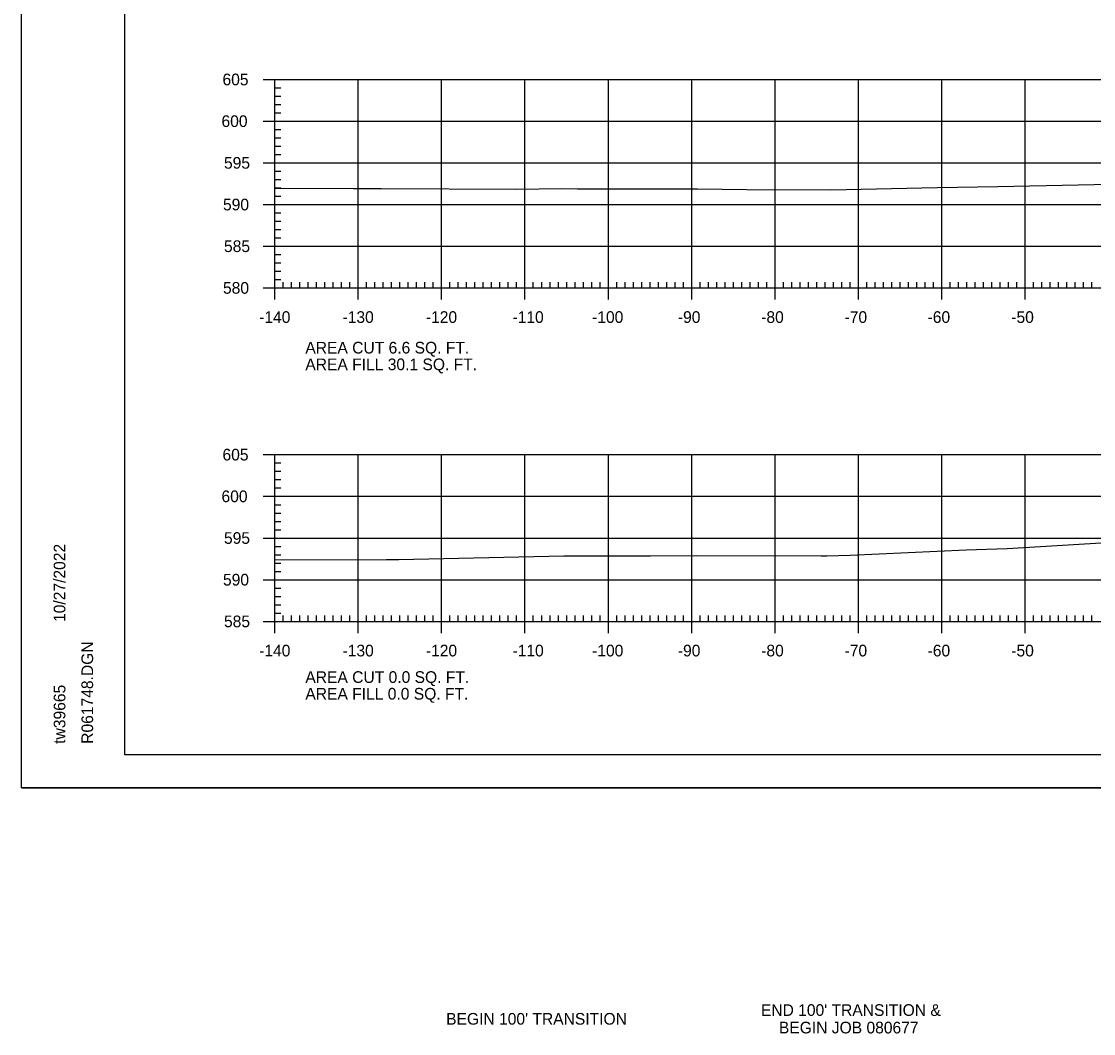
# Model space of a CAD drawing. Extents: x 961436 to 1372525, y 380079 to 2027791.
# Drawn here: x 1371024.5 to 1371153.1, y 380079.6 to 380201 of the extents above; entities that cross this region are included whole.
import ezdxf

# ---------------------------------------------------------------- set-up
doc = ezdxf.new("R2010")
doc.units = 0
for name, color, linetype in [('R_Axis', 7, 'Continuous'), ('R_Axis Annot', 7, 'Continuous'), ('R_Border', 7, 'Continuous'), ('R_Exist Surface', 7, 'Continuous'), ('R_Grid', 7, 'Continuous'), ('R_No Plot', 7, 'Continuous')]:
    doc.layers.add(name, color=color, linetype=linetype)

msp = doc.modelspace()

# ---------------------------------------------------------------- linework, layer by layer
at = {"layer": 'R_Axis'}
for p, q in [((1371053.48, 380194.06), (1371056.28, 380194.06)), ((1371054.88, 380169.06), (1371054.88, 380194.06)), ((1371054.88, 380193.06), (1371055.58, 380193.06)), ((1371054.88, 380192.06), (1371055.58, 380192.06)), ((1371054.88, 380191.06), (1371055.58, 380191.06)), ((1371054.88, 380190.06), (1371055.58, 380190.06)), ((1371053.48, 380189.06), (1371056.28, 380189.06)), ((1371054.88, 380188.06), (1371055.58, 380188.06)), ((1371054.88, 380187.06), (1371055.58, 380187.06)), ((1371054.88, 380186.06), (1371055.58, 380186.06)), ((1371053.48, 380184.06), (1371056.28, 380184.06)), ((1371054.88, 380185.06), (1371055.58, 380185.06)), ((1371054.88, 380183.06), (1371055.58, 380183.06)), ((1371054.88, 380182.06), (1371055.58, 380182.06)), ((1371054.88, 380181.06), (1371055.58, 380181.06)), ((1371053.48, 380179.06), (1371056.28, 380179.06)), ((1371054.88, 380180.06), (1371055.58, 380180.06)), ((1371054.88, 380178.06), (1371055.58, 380178.06)), ((1371054.88, 380177.06), (1371055.58, 380177.06)), ((1371054.88, 380176.06), (1371055.58, 380176.06)), ((1371054.88, 380175.06), (1371055.58, 380175.06)), ((1371053.48, 380174.06), (1371056.28, 380174.06)), ((1371054.88, 380173.06), (1371055.58, 380173.06)), ((1371054.88, 380172.06), (1371055.58, 380172.06)), ((1371054.88, 380171.06), (1371055.58, 380171.06)), ((1371054.88, 380167.66), (1371054.88, 380170.46)), ((1371054.88, 380170.06), (1371055.58, 380170.06)), ((1371064.88, 380167.66), (1371064.88, 380170.46)), ((1371074.88, 380167.66), (1371074.88, 380170.46)), ((1371084.88, 380167.66), (1371084.88, 380170.46)), ((1371094.88, 380167.66), (1371094.88, 380170.46)), ((1371104.88, 380167.66), (1371104.88, 380170.46)), ((1371114.88, 380167.66), (1371114.88, 380170.46)), ((1371124.88, 380167.66), (1371124.88, 380170.46)), ((1371134.88, 380167.66), (1371134.88, 380170.46)), ((1371144.88, 380167.66), (1371144.88, 380170.46)), ((1371053.48, 380169.06), (1371056.28, 380169.06)), ((1371054.88, 380169.06), (1371334.88, 380169.06)), ((1371055.88, 380169.06), (1371055.88, 380169.76)), ((1371056.88, 380169.06), (1371056.88, 380169.76)), ((1371057.88, 380169.06), (1371057.88, 380169.76)), ((1371058.88, 380169.06), (1371058.88, 380169.76)), ((1371059.88, 380169.06), (1371059.88, 380169.76)), ((1371060.88, 380169.06), (1371060.88, 380169.76)), ((1371061.88, 380169.06), (1371061.88, 380169.76)), ((1371062.88, 380169.06), (1371062.88, 380169.76)), ((1371063.88, 380169.06), (1371063.88, 380169.76)), ((1371065.88, 380169.06), (1371065.88, 380169.76)), ((1371066.88, 380169.06), (1371066.88, 380169.76)), ((1371067.88, 380169.06), (1371067.88, 380169.76)), ((1371068.88, 380169.06), (1371068.88, 380169.76)), ((1371069.88, 380169.06), (1371069.88, 380169.76)), ((1371070.88, 380169.06), (1371070.88, 380169.76)), ((1371071.88, 380169.06), (1371071.88, 380169.76)), ((1371072.88, 380169.06), (1371072.88, 380169.76)), ((1371073.88, 380169.06), (1371073.88, 380169.76)), ((1371075.88, 380169.06), (1371075.88, 380169.76)), ((1371076.88, 380169.06), (1371076.88, 380169.76)), ((1371077.88, 380169.06), (1371077.88, 380169.76)), ((1371078.88, 380169.06), (1371078.88, 380169.76)), ((1371079.88, 380169.06), (1371079.88, 380169.76)), ((1371080.88, 380169.06), (1371080.88, 380169.76)), ((1371081.88, 380169.06), (1371081.88, 380169.76)), ((1371082.88, 380169.06), (1371082.88, 380169.76)), ((1371083.88, 380169.06), (1371083.88, 380169.76)), ((1371085.88, 380169.06), (1371085.88, 380169.76)), ((1371086.88, 380169.06), (1371086.88, 380169.76)), ((1371087.88, 380169.06), (1371087.88, 380169.76)), ((1371088.88, 380169.06), (1371088.88, 380169.76)), ((1371089.88, 380169.06), (1371089.88, 380169.76)), ((1371090.88, 380169.06), (1371090.88, 380169.76)), ((1371091.88, 380169.06), (1371091.88, 380169.76)), ((1371092.88, 380169.06), (1371092.88, 380169.76)), ((1371093.88, 380169.06), (1371093.88, 380169.76)), ((1371095.88, 380169.06), (1371095.88, 380169.76)), ((1371096.88, 380169.06), (1371096.88, 380169.76)), ((1371097.88, 380169.06), (1371097.88, 380169.76)), ((1371098.88, 380169.06), (1371098.88, 380169.76)), ((1371099.88, 380169.06), (1371099.88, 380169.76)), ((1371100.88, 380169.06), (1371100.88, 380169.76)), ((1371101.88, 380169.06), (1371101.88, 380169.76)), ((1371102.88, 380169.06), (1371102.88, 380169.76)), ((1371103.88, 380169.06), (1371103.88, 380169.76)), ((1371105.88, 380169.06), (1371105.88, 380169.76)), ((1371106.88, 380169.06), (1371106.88, 380169.76)), ((1371107.88, 380169.06), (1371107.88, 380169.76)), ((1371108.88, 380169.06), (1371108.88, 380169.76)), ((1371109.88, 380169.06), (1371109.88, 380169.76)), ((1371110.88, 380169.06), (1371110.88, 380169.76)), ((1371111.88, 380169.06), (1371111.88, 380169.76)), ((1371112.88, 380169.06), (1371112.88, 380169.76)), ((1371113.88, 380169.06), (1371113.88, 380169.76)), ((1371115.88, 380169.06), (1371115.88, 380169.76)), ((1371116.88, 380169.06), (1371116.88, 380169.76)), ((1371117.88, 380169.06), (1371117.88, 380169.76)), ((1371118.88, 380169.06), (1371118.88, 380169.76)), ((1371119.88, 380169.06), (1371119.88, 380169.76)), ((1371120.88, 380169.06), (1371120.88, 380169.76)), ((1371121.88, 380169.06), (1371121.88, 380169.76)), ((1371122.88, 380169.06), (1371122.88, 380169.76)), ((1371123.88, 380169.06), (1371123.88, 380169.76)), ((1371125.88, 380169.06), (1371125.88, 380169.76)), ((1371126.88, 380169.06), (1371126.88, 380169.76)), ((1371127.88, 380169.06), (1371127.88, 380169.76)), ((1371128.88, 380169.06), (1371128.88, 380169.76)), ((1371129.88, 380169.06), (1371129.88, 380169.76)), ((1371130.88, 380169.06), (1371130.88, 380169.76)), ((1371131.88, 380169.06), (1371131.88, 380169.76)), ((1371132.88, 380169.06), (1371132.88, 380169.76)), ((1371133.88, 380169.06), (1371133.88, 380169.76)), ((1371135.88, 380169.06), (1371135.88, 380169.76)), ((1371136.88, 380169.06), (1371136.88, 380169.76)), ((1371137.88, 380169.06), (1371137.88, 380169.76)), ((1371138.88, 380169.06), (1371138.88, 380169.76)), ((1371139.88, 380169.06), (1371139.88, 380169.76)), ((1371140.88, 380169.06), (1371140.88, 380169.76)), ((1371141.88, 380169.06), (1371141.88, 380169.76)), ((1371142.88, 380169.06), (1371142.88, 380169.76)), ((1371143.88, 380169.06), (1371143.88, 380169.76)), ((1371145.88, 380169.06), (1371145.88, 380169.76)), ((1371146.88, 380169.06), (1371146.88, 380169.76)), ((1371147.88, 380169.06), (1371147.88, 380169.76)), ((1371148.88, 380169.06), (1371148.88, 380169.76)), ((1371149.88, 380169.06), (1371149.88, 380169.76)), ((1371150.88, 380169.06), (1371150.88, 380169.76)), ((1371151.88, 380169.06), (1371151.88, 380169.76)), ((1371152.88, 380169.06), (1371152.88, 380169.76)), ((1371053.48, 380149.06), (1371056.28, 380149.06)), ((1371054.88, 380129.06), (1371054.88, 380149.06)), ((1371054.88, 380148.06), (1371055.58, 380148.06)), ((1371054.88, 380147.06), (1371055.58, 380147.06)), ((1371054.88, 380146.06), (1371055.58, 380146.06)), ((1371054.88, 380145.06), (1371055.58, 380145.06)), ((1371053.48, 380144.06), (1371056.28, 380144.06)), ((1371054.88, 380143.06), (1371055.58, 380143.06)), ((1371054.88, 380142.06), (1371055.58, 380142.06)), ((1371054.88, 380141.06), (1371055.58, 380141.06)), ((1371053.48, 380139.06), (1371056.28, 380139.06)), ((1371054.88, 380140.06), (1371055.58, 380140.06)), ((1371054.88, 380138.06), (1371055.58, 380138.06)), ((1371054.88, 380137.06), (1371055.58, 380137.06)), ((1371054.88, 380136.06), (1371055.58, 380136.06)), ((1371053.48, 380134.06), (1371056.28, 380134.06)), ((1371054.88, 380135.06), (1371055.58, 380135.06)), ((1371054.88, 380133.06), (1371055.58, 380133.06)), ((1371054.88, 380132.06), (1371055.58, 380132.06)), ((1371054.88, 380131.06), (1371055.58, 380131.06)), ((1371054.88, 380127.66), (1371054.88, 380130.46)), ((1371054.88, 380130.06), (1371055.58, 380130.06)), ((1371064.88, 380127.66), (1371064.88, 380130.46)), ((1371074.88, 380127.66), (1371074.88, 380130.46)), ((1371084.88, 380127.66), (1371084.88, 380130.46)), ((1371094.88, 380127.66), (1371094.88, 380130.46)), ((1371104.88, 380127.66), (1371104.88, 380130.46)), ((1371114.88, 380127.66), (1371114.88, 380130.46)), ((1371124.88, 380127.66), (1371124.88, 380130.46)), ((1371134.88, 380127.66), (1371134.88, 380130.46)), ((1371144.88, 380127.66), (1371144.88, 380130.46)), ((1371053.48, 380129.06), (1371056.28, 380129.06)), ((1371054.88, 380129.06), (1371334.88, 380129.06)), ((1371055.88, 380129.06), (1371055.88, 380129.76)), ((1371056.88, 380129.06), (1371056.88, 380129.76)), ((1371057.88, 380129.06), (1371057.88, 380129.76)), ((1371058.88, 380129.06), (1371058.88, 380129.76)), ((1371059.88, 380129.06), (1371059.88, 380129.76)), ((1371060.88, 380129.06), (1371060.88, 380129.76)), ((1371061.88, 380129.06), (1371061.88, 380129.76)), ((1371062.88, 380129.06), (1371062.88, 380129.76)), ((1371063.88, 380129.06), (1371063.88, 380129.76)), ((1371065.88, 380129.06), (1371065.88, 380129.76)), ((1371066.88, 380129.06), (1371066.88, 380129.76)), ((1371067.88, 380129.06), (1371067.88, 380129.76)), ((1371068.88, 380129.06), (1371068.88, 380129.76)), ((1371069.88, 380129.06), (1371069.88, 380129.76)), ((1371070.88, 380129.06), (1371070.88, 380129.76)), ((1371071.88, 380129.06), (1371071.88, 380129.76)), ((1371072.88, 380129.06), (1371072.88, 380129.76)), ((1371073.88, 380129.06), (1371073.88, 380129.76)), ((1371075.88, 380129.06), (1371075.88, 380129.76)), ((1371076.88, 380129.06), (1371076.88, 380129.76)), ((1371077.88, 380129.06), (1371077.88, 380129.76)), ((1371078.88, 380129.06), (1371078.88, 380129.76)), ((1371079.88, 380129.06), (1371079.88, 380129.76)), ((1371080.88, 380129.06), (1371080.88, 380129.76)), ((1371081.88, 380129.06), (1371081.88, 380129.76)), ((1371082.88, 380129.06), (1371082.88, 380129.76)), ((1371083.88, 380129.06), (1371083.88, 380129.76)), ((1371085.88, 380129.06), (1371085.88, 380129.76)), ((1371086.88, 380129.06), (1371086.88, 380129.76)), ((1371087.88, 380129.06), (1371087.88, 380129.76)), ((1371088.88, 380129.06), (1371088.88, 380129.76)), ((1371089.88, 380129.06), (1371089.88, 380129.76)), ((1371090.88, 380129.06), (1371090.88, 380129.76)), ((1371091.88, 380129.06), (1371091.88, 380129.76)), ((1371092.88, 380129.06), (1371092.88, 380129.76)), ((1371093.88, 380129.06), (1371093.88, 380129.76)), ((1371095.88, 380129.06), (1371095.88, 380129.76)), ((1371096.88, 380129.06), (1371096.88, 380129.76)), ((1371097.88, 380129.06), (1371097.88, 380129.76)), ((1371098.88, 380129.06), (1371098.88, 380129.76)), ((1371099.88, 380129.06), (1371099.88, 380129.76)), ((1371100.88, 380129.06), (1371100.88, 380129.76)), ((1371101.88, 380129.06), (1371101.88, 380129.76)), ((1371102.88, 380129.06), (1371102.88, 380129.76)), ((1371103.88, 380129.06), (1371103.88, 380129.76)), ((1371105.88, 380129.06), (1371105.88, 380129.76)), ((1371106.88, 380129.06), (1371106.88, 380129.76)), ((1371107.88, 380129.06), (1371107.88, 380129.76)), ((1371108.88, 380129.06), (1371108.88, 380129.76)), ((1371109.88, 380129.06), (1371109.88, 380129.76)), ((1371110.88, 380129.06), (1371110.88, 380129.76)), ((1371111.88, 380129.06), (1371111.88, 380129.76)), ((1371112.88, 380129.06), (1371112.88, 380129.76)), ((1371113.88, 380129.06), (1371113.88, 380129.76)), ((1371115.88, 380129.06), (1371115.88, 380129.76)), ((1371116.88, 380129.06), (1371116.88, 380129.76)), ((1371117.88, 380129.06), (1371117.88, 380129.76)), ((1371118.88, 380129.06), (1371118.88, 380129.76)), ((1371119.88, 380129.06), (1371119.88, 380129.76)), ((1371120.88, 380129.06), (1371120.88, 380129.76)), ((1371121.88, 380129.06), (1371121.88, 380129.76)), ((1371122.88, 380129.06), (1371122.88, 380129.76)), ((1371123.88, 380129.06), (1371123.88, 380129.76)), ((1371125.88, 380129.06), (1371125.88, 380129.76)), ((1371126.88, 380129.06), (1371126.88, 380129.76)), ((1371127.88, 380129.06), (1371127.88, 380129.76)), ((1371128.88, 380129.06), (1371128.88, 380129.76)), ((1371129.88, 380129.06), (1371129.88, 380129.76)), ((1371130.88, 380129.06), (1371130.88, 380129.76)), ((1371131.88, 380129.06), (1371131.88, 380129.76)), ((1371132.88, 380129.06), (1371132.88, 380129.76)), ((1371133.88, 380129.06), (1371133.88, 380129.76)), ((1371135.88, 380129.06), (1371135.88, 380129.76)), ((1371136.88, 380129.06), (1371136.88, 380129.76)), ((1371137.88, 380129.06), (1371137.88, 380129.76)), ((1371138.88, 380129.06), (1371138.88, 380129.76)), ((1371139.88, 380129.06), (1371139.88, 380129.76)), ((1371140.88, 380129.06), (1371140.88, 380129.76)), ((1371141.88, 380129.06), (1371141.88, 380129.76)), ((1371142.88, 380129.06), (1371142.88, 380129.76)), ((1371143.88, 380129.06), (1371143.88, 380129.76)), ((1371145.88, 380129.06), (1371145.88, 380129.76)), ((1371146.88, 380129.06), (1371146.88, 380129.76)), ((1371147.88, 380129.06), (1371147.88, 380129.76)), ((1371148.88, 380129.06), (1371148.88, 380129.76)), ((1371149.88, 380129.06), (1371149.88, 380129.76)), ((1371150.88, 380129.06), (1371150.88, 380129.76)), ((1371151.88, 380129.06), (1371151.88, 380129.76)), ((1371152.88, 380129.06), (1371152.88, 380129.76))]:
    msp.add_line(p, q, dxfattribs=at)
at = {"layer": 'R_Border'}
for p, q in [((1371036.88, 380113.06), (1371036.88, 380318.52)), ((1371036.88, 380113.06), (1371036.88, 380113.06)), ((1371353.06, 380113.06), (1371036.88, 380113.06))]:
    msp.add_line(p, q, dxfattribs=at)
at = {"layer": 'R_Exist Surface'}
for points in [[(1371054.88, 380181.02), (1371064.3, 380180.98), (1371067.63, 380180.98), (1371083.9, 380180.92), (1371089.25, 380180.98), (1371091.17, 380180.96), (1371105.58, 380180.94), (1371111.49, 380180.86), (1371121.57, 380180.83), (1371134.32, 380181.09), (1371141.6, 380181.23), (1371158.97, 380181.59)], [(1371054.88, 380136.43), (1371068.28, 380136.47), (1371069.14, 380136.49), (1371069.75, 380136.5), (1371089.53, 380136.93), (1371099.95, 380136.93), (1371105.51, 380136.98), (1371120.43, 380136.93), (1371121.11, 380136.94), (1371123.9, 380137.02), (1371137.79, 380137.64), (1371142.71, 380137.81), (1371146.71, 380138.06), (1371165.86, 380139.19)]]:
    msp.add_lwpolyline(points, dxfattribs=at)
at = {"layer": 'R_Grid'}
for p, q in [((1371054.88, 380194.06), (1371334.88, 380194.06)), ((1371054.88, 380169.06), (1371054.88, 380194.06)), ((1371064.88, 380169.06), (1371064.88, 380194.06)), ((1371074.88, 380169.06), (1371074.88, 380194.06)), ((1371084.88, 380169.06), (1371084.88, 380194.06)), ((1371094.88, 380169.06), (1371094.88, 380194.06)), ((1371104.88, 380169.06), (1371104.88, 380194.06)), ((1371114.88, 380169.06), (1371114.88, 380194.06)), ((1371124.88, 380169.06), (1371124.88, 380194.06)), ((1371134.88, 380169.06), (1371134.88, 380194.06)), ((1371144.88, 380169.06), (1371144.88, 380194.06)), ((1371054.88, 380189.06), (1371334.88, 380189.06)), ((1371054.88, 380184.06), (1371334.88, 380184.06)), ((1371054.88, 380179.06), (1371334.88, 380179.06)), ((1371054.88, 380174.06), (1371334.88, 380174.06)), ((1371054.88, 380169.06), (1371334.88, 380169.06)), ((1371054.88, 380149.06), (1371334.88, 380149.06)), ((1371054.88, 380129.06), (1371054.88, 380149.06)), ((1371064.88, 380129.06), (1371064.88, 380149.06)), ((1371074.88, 380129.06), (1371074.88, 380149.06)), ((1371084.88, 380129.06), (1371084.88, 380149.06)), ((1371094.88, 380129.06), (1371094.88, 380149.06)), ((1371104.88, 380129.06), (1371104.88, 380149.06)), ((1371114.88, 380129.06), (1371114.88, 380149.06)), ((1371124.88, 380129.06), (1371124.88, 380149.06)), ((1371134.88, 380129.06), (1371134.88, 380149.06)), ((1371144.88, 380129.06), (1371144.88, 380149.06)), ((1371054.88, 380144.06), (1371334.88, 380144.06)), ((1371054.88, 380139.06), (1371334.88, 380139.06)), ((1371054.88, 380134.06), (1371334.88, 380134.06)), ((1371054.88, 380129.06), (1371334.88, 380129.06))]:
    msp.add_line(p, q, dxfattribs=at)
at = {"layer": 'R_No Plot'}
msp.add_line((1371024.48, 380109.08), (1371357.81, 380109.08), dxfattribs=at)
for points in [[(1371024.47, 380322.41), (1371357.81, 380322.41), (1371357.81, 380109.08), (1371024.47, 380109.08)], [(1371270.8, 380318.52), (1371290.42, 380318.52), (1371290.42, 380308.64), (1371306.53, 380308.64), (1371329.73, 380308.64), (1371329.85, 380280.48), (1371353.06, 380280.48), (1371353.06, 380113.06), (1371036.88, 380113.06), (1371036.88, 380318.52)]]:
    msp.add_lwpolyline(points, close=True, dxfattribs=at)

# ---------------------------------------------------------------- texts
at = {"layer": 'R_Axis Annot'}
for s, p in [('605', (1371048.59, 380193.36)), ('600', (1371048.47, 380188.36)), ('595', (1371048.77, 380183.36)), ('590', (1371048.65, 380178.36)), ('585', (1371048.77, 380173.36)), ('580', (1371048.65, 380168.36)), ('-140', (1371052.99, 380164.86)), ('-130', (1371062.99, 380164.86)), ('-120', (1371072.99, 380164.86)), ('-110', (1371083.38, 380164.86)), ('-100', (1371092.93, 380164.86)), ('-90', (1371103.22, 380164.86)), ('-80', (1371113.22, 380164.86)), ('-70', (1371123.22, 380164.86)), ('-60', (1371133.18, 380164.86)), ('-50', (1371143.22, 380164.86)), ('AREA CUT 6.6 SQ. FT.', (1371058.53, 380161.19)), ('AREA FILL 30.1 SQ. FT.', (1371058.53, 380159.19)), ('605', (1371048.59, 380148.36)), ('600', (1371048.47, 380143.36)), ('595', (1371048.77, 380138.36)), ('590', (1371048.65, 380133.36)), ('585', (1371048.77, 380128.36)), ('-140', (1371052.99, 380124.86)), ('-130', (1371062.99, 380124.86)), ('-120', (1371072.99, 380124.86)), ('-110', (1371083.38, 380124.86)), ('-100', (1371092.93, 380124.86)), ('-90', (1371103.22, 380124.86)), ('-80', (1371113.22, 380124.86)), ('-70', (1371123.22, 380124.86)), ('-60', (1371133.18, 380124.86)), ('-50', (1371143.22, 380124.86)), ('AREA CUT 0.0 SQ. FT.', (1371058.53, 380121.68)), ('AREA FILL 0.0 SQ. FT.', (1371058.53, 380119.68)), ("END 100' TRANSITION & ", (1371113.18, 380081.74)), ("BEGIN 100' TRANSITION", (1371075.42, 380080.69)), ('BEGIN JOB 080677', (1371115.34, 380079.64))]:
    msp.add_text(s, height=1.4, dxfattribs=at).set_placement(p)
at = {"layer": 'R_Border'}
for s, p in [('10/27/2022', (1371029.74, 380128.99)), ('R061748.DGN', (1371033.07, 380114.38)), ('tw39665', (1371029.74, 380114.38))]:
    msp.add_text(s, height=1.4, rotation=90, dxfattribs=at).set_placement(p)

doc.saveas('drawing.dxf')
